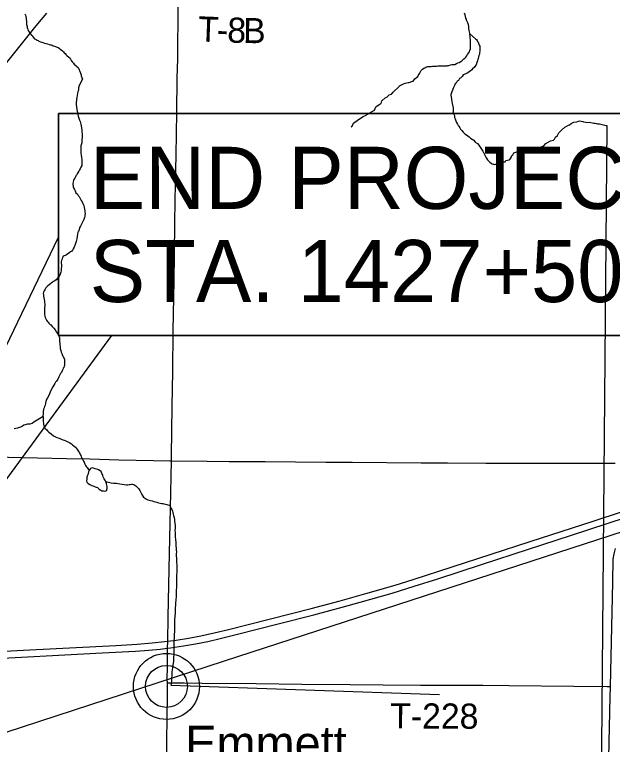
# Model space of a CAD drawing. Extents: x 0 to 64.8, y -5 to 22.
# Drawn here: x 6.381 to 7.727, y 18.132 to 19.777 of the extents above; entities that cross this region are included whole.
import ezdxf

# ---------------------------------------------------------------- set-up
doc = ezdxf.new("R2010")
doc.units = 0
for name, color, linetype in [('GM_X_County_Road', 7, 'Continuous'), ('GM_X_Minor_Lake', 7, 'Continuous'), ('GM_X_Minor_River', 7, 'Continuous'), ('GM_X_Rail_Line', 7, 'Continuous'), ('GM_X_Township_Road', 7, 'Continuous'), ('GM_X_Township_Road_Text', 7, 'Continuous'), ('GM_X_Unincorporated', 7, 'Continuous'), ('GM_X_Unincorporated_Location', 7, 'Continuous'), ('GM_X_Unincorporated_Text', 7, 'Continuous'), ('GM_X_US_Route', 7, 'Continuous'), ('SH_Masking', 7, 'Continuous'), ('SH_Text', 7, 'Continuous')]:
    doc.layers.add(name, color=color, linetype=linetype)

msp = doc.modelspace()

# ---------------------------------------------------------------- linework, layer by layer
at = {"layer": 'GM_X_County_Road'}
for points in [[(6.7341, 18.7713), (6.7343, 18.7825), (6.7358, 18.8944), (6.7371, 18.9721), (6.7382, 19.0654), (6.74, 19.1773), (6.741, 19.2364), (6.742, 19.3078), (6.7428, 19.3576), (6.7435, 19.3949), (6.7444, 19.4602), (6.7459, 19.5565), (6.7471, 19.6342), (6.7481, 19.6777), (6.7487, 19.7088), (6.7491, 19.7647), (6.7495, 19.7927), (6.75, 19.8066), (6.7503, 19.8147)], [(5.7284, 18.7977), (5.7301, 18.7971), (5.7346, 18.7962), (5.7401, 18.7961), (5.7488, 18.7961), (5.7858, 18.7952), (5.8075, 18.7943), (5.851, 18.793), (5.9132, 18.7914), (5.994, 18.7893), (6.1338, 18.7856), (6.2861, 18.7819), (6.3358, 18.7807), (6.3669, 18.7799), (6.4322, 18.7784), (6.4975, 18.7766), (6.5503, 18.7756), (6.6156, 18.7739), (6.6933, 18.7722), (6.7306, 18.7714), (6.7341, 18.7713)], [(6.7256, 18.3648), (6.7263, 18.4189), (6.7287, 18.5277), (6.7318, 18.6645), (6.7341, 18.7713)], [(6.7341, 18.7713), (6.8145, 18.7707), (6.8643, 18.7702), (6.8922, 18.7701), (6.9451, 18.7696), (7.0819, 18.7684), (7.1409, 18.7681), (7.2964, 18.7669), (7.3555, 18.7668), (7.4425, 18.7664), (7.486, 18.7663), (7.6384, 18.7662), (7.7254, 18.7659), (7.7335, 18.7658)], [(6.7254, 18.3492), (6.7256, 18.3648)], [(6.7248, 18.2706), (6.7247, 18.279), (6.7248, 18.307), (6.7252, 18.335), (6.7254, 18.3492)], [(6.7171, 17.7971), (6.7178, 17.8222), (6.7214, 18.0087), (6.7236, 18.1361), (6.7245, 18.1951), (6.725, 18.2387), (6.7248, 18.2706)]]:
    msp.add_lwpolyline(points, dxfattribs=at)
at = {"layer": 'GM_X_Minor_Lake'}
for points in [[(6.5494, 18.7507), (6.5472, 18.7468), (6.5456, 18.74), (6.5444, 18.737), (6.5435, 18.7344), (6.5431, 18.7325), (6.5431, 18.7298), (6.543, 18.7264), (6.5437, 18.7234), (6.5466, 18.7199), (6.55, 18.7179), (6.5549, 18.7159), (6.5572, 18.7151), (6.5591, 18.7143), (6.5621, 18.7131), (6.5647, 18.7119), (6.5673, 18.7111), (6.5714, 18.7072), (6.5748, 18.7052), (6.5775, 18.704), (6.5809, 18.7035), (6.5839, 18.7031), (6.5866, 18.7034), (6.5885, 18.7049), (6.5885, 18.7068), (6.589, 18.7087), (6.589, 18.7109), (6.5891, 18.7132), (6.5881, 18.7193), (6.5874, 18.7216), (6.5863, 18.7243), (6.5852, 18.7262), (6.5837, 18.7282), (6.5826, 18.7305), (6.5815, 18.7324), (6.5804, 18.7351), (6.5794, 18.7385), (6.5787, 18.7408), (6.5776, 18.7427), (6.5765, 18.7447), (6.5754, 18.747), (6.5735, 18.7485), (6.5701, 18.7509), (6.5683, 18.7521), (6.5656, 18.7529), (6.5622, 18.7537), (6.5584, 18.7549), (6.5558, 18.7558), (6.5553, 18.7556)], [(6.5553, 18.7556), (6.552, 18.7543), (6.5494, 18.7507)]]:
    msp.add_lwpolyline(points, dxfattribs=at)
at = {"layer": 'GM_X_Minor_River'}
for points in [[(6.4039, 19.7787), (6.405, 19.7756), (6.4057, 19.773), (6.4067, 19.7691), (6.407, 19.7665), (6.4073, 19.7626), (6.4079, 19.7588), (6.4079, 19.7565), (6.4078, 19.7546), (6.4088, 19.7501), (6.4091, 19.7481), (6.4098, 19.7462), (6.4105, 19.7443), (6.4116, 19.7416), (6.4134, 19.7385), (6.4145, 19.7362), (6.4193, 19.7304), (6.4207, 19.7284), (6.4229, 19.7261), (6.4255, 19.7229), (6.4293, 19.7213), (6.4319, 19.7197), (6.4338, 19.7185), (6.4356, 19.7173), (6.4394, 19.7157), (6.442, 19.7149), (6.4447, 19.714), (6.448, 19.7128), (6.4514, 19.7119), (6.4545, 19.7111), (6.4586, 19.7098), (6.4613, 19.7094), (6.4631, 19.7089), (6.465, 19.7081), (6.4677, 19.7069), (6.4703, 19.706), (6.4726, 19.7056), (6.4744, 19.7044), (6.4767, 19.7036), (6.4786, 19.7028), (6.4808, 19.7012), (6.483, 19.7), (6.4857, 19.698), (6.4886, 19.6952), (6.4908, 19.6929), (6.4927, 19.6913), (6.4945, 19.6894), (6.4964, 19.6874), (6.4986, 19.6847), (6.5027, 19.6811), (6.5045, 19.6796), (6.5067, 19.6768), (6.5085, 19.6734), (6.5107, 19.6706), (6.5133, 19.6679), (6.5148, 19.6656), (6.5196, 19.662), (6.5211, 19.6601), (6.5237, 19.6577), (6.5255, 19.6546), (6.5276, 19.6492), (6.5287, 19.6473), (6.5294, 19.6454), (6.5304, 19.6415), (6.5307, 19.6393), (6.5338, 19.6317)], [(7.2471, 19.6153), (7.2479, 19.6168), (7.2521, 19.6186), (7.2567, 19.6208), (7.2606, 19.6226), (7.2644, 19.6236), (7.2671, 19.6239), (7.269, 19.6242), (7.2717, 19.6249), (7.2736, 19.6256), (7.2755, 19.6263), (7.2786, 19.6274), (7.2826, 19.6322), (7.2861, 19.6355), (7.2892, 19.6373), (7.29, 19.6396), (7.292, 19.6433), (7.2936, 19.6452), (7.294, 19.6478), (7.296, 19.6504), (7.2972, 19.6523), (7.2996, 19.6545), (7.3023, 19.6563), (7.3046, 19.6574), (7.3069, 19.6589), (7.3096, 19.6595), (7.3119, 19.6599), (7.3146, 19.6602), (7.3169, 19.6605), (7.3191, 19.6604), (7.3218, 19.6607), (7.3275, 19.6609), (7.331, 19.6612), (7.334, 19.6615), (7.337, 19.6614), (7.339, 19.6617), (7.3409, 19.6617), (7.3435, 19.6616), (7.35, 19.6618), (7.3519, 19.6617), (7.3549, 19.662), (7.3569, 19.6624), (7.3591, 19.6627), (7.3626, 19.6637), (7.366, 19.6644), (7.3695, 19.6646), (7.3721, 19.665), (7.376, 19.6667), (7.3791, 19.6682), (7.3822, 19.6696), (7.3857, 19.6718), (7.3884, 19.6728), (7.3907, 19.6751), (7.393, 19.6773), (7.395, 19.6791), (7.3974, 19.6813), (7.3993, 19.6839), (7.4013, 19.6869), (7.4033, 19.6903), (7.4053, 19.6933), (7.4065, 19.6959), (7.4074, 19.7), (7.4075, 19.7031), (7.4076, 19.7054), (7.4076, 19.7073), (7.4077, 19.7095), (7.4078, 19.7122), (7.4075, 19.7168), (7.4076, 19.7206), (7.407, 19.7252), (7.4067, 19.7286), (7.4064, 19.7316), (7.4062, 19.7351), (7.4055, 19.7381), (7.4048, 19.7416), (7.4042, 19.7465), (7.4036, 19.7515), (7.4029, 19.7545), (7.4022, 19.7565), (7.4015, 19.7584), (7.399, 19.7649), (7.3983, 19.7668), (7.3973, 19.7695), (7.3956, 19.7764), (7.3945, 19.7803)], [(7.4063, 19.7335), (7.4191, 19.7229), (7.421, 19.7213), (7.4224, 19.7186), (7.4235, 19.7167), (7.4246, 19.7148), (7.4264, 19.7109), (7.4274, 19.7086), (7.4285, 19.7059), (7.4284, 19.7029), (7.4287, 19.6994), (7.4286, 19.6953), (7.4281, 19.6911), (7.4276, 19.6881), (7.4267, 19.6847), (7.4259, 19.6816), (7.425, 19.6782), (7.4242, 19.676), (7.4234, 19.673), (7.4221, 19.6692), (7.4204, 19.6639), (7.4177, 19.6602), (7.4157, 19.658), (7.4125, 19.6547), (7.4106, 19.6528), (7.4071, 19.6495), (7.4043, 19.6473), (7.4005, 19.6455), (7.397, 19.6437), (7.3912, 19.6416), (7.3892, 19.6375), (7.3849, 19.6342), (7.3826, 19.6331), (7.3806, 19.629), (7.3779, 19.6268), (7.3751, 19.6227), (7.3735, 19.6208), (7.3723, 19.6189), (7.3692, 19.6126)], [(6.5338, 19.6317), (6.5261, 19.6174), (6.5249, 19.6124), (6.5244, 19.6071), (6.5235, 19.6037), (6.5227, 19.5996), (6.5218, 19.595), (6.521, 19.5905), (6.5205, 19.5867), (6.5204, 19.5837), (6.5196, 19.5799), (6.5195, 19.5772), (6.5195, 19.5746), (6.5207, 19.5631), (6.5214, 19.5597), (6.5225, 19.5559), (6.5235, 19.5521), (6.5242, 19.5483), (6.5256, 19.5437), (6.527, 19.5394), (6.5281, 19.536), (6.5292, 19.5329), (6.5299, 19.5303), (6.5306, 19.5268), (6.5316, 19.5215), (6.5322, 19.5173), (6.5325, 19.5127), (6.5328, 19.5085), (6.5331, 19.5051), (6.533, 19.5009), (6.5325, 19.4956), (6.532, 19.4907), (6.532, 19.488), (6.5315, 19.4862), (6.5307, 19.4839), (6.5303, 19.4812), (6.5298, 19.4763), (6.5297, 19.4721), (6.53, 19.468), (6.5303, 19.4645), (6.531, 19.4603), (6.5316, 19.4554), (6.5319, 19.4504), (6.5321, 19.4455), (6.5321, 19.4421), (6.5324, 19.4402), (6.5319, 19.4368), (6.53, 19.433), (6.5284, 19.4296), (6.5268, 19.427), (6.5256, 19.4244), (6.524, 19.4217), (6.522, 19.4184), (6.5204, 19.4154), (6.5189, 19.4135), (6.5177, 19.4112), (6.5165, 19.4082), (6.5145, 19.4052), (6.5137, 19.403), (6.5129, 19.4), (6.512, 19.3958), (6.5126, 19.3886), (6.5133, 19.3866), (6.5155, 19.3832), (6.517, 19.3801), (6.5188, 19.3755), (6.5221, 19.3724), (6.5243, 19.3693), (6.5262, 19.367), (6.5276, 19.3639), (6.5295, 19.3612), (6.5309, 19.3585), (6.5328, 19.3551), (6.5342, 19.3516), (6.536, 19.3485), (6.5364, 19.3466), (6.5374, 19.3424), (6.5381, 19.3386), (6.5388, 19.3348), (6.5391, 19.3321), (6.5394, 19.3291), (6.5393, 19.3253), (6.5389, 19.323), (6.5381, 19.32), (6.5368, 19.3154), (6.5344, 19.3106), (6.5324, 19.3064), (6.5305, 19.3034), (6.5289, 19.3004), (6.5273, 19.2967), (6.526, 19.2925), (6.5244, 19.2884), (6.5232, 19.2865), (6.5224, 19.2823), (6.5215, 19.277), (6.5206, 19.2714), (6.5194, 19.2661), (6.5173, 19.2589), (6.5153, 19.2533)], [(7.14, 19.524), (7.1392, 19.5244), (7.1412, 19.5259), (7.144, 19.5327), (7.1552, 19.5411), (7.166, 19.5477), (7.1729, 19.5503), (7.1745, 19.5521), (7.1914, 19.5616), (7.1942, 19.5691), (7.202, 19.5747), (7.2066, 19.5765), (7.2078, 19.5825), (7.2156, 19.5899), (7.2191, 19.5914), (7.2245, 19.5962), (7.2295, 19.598), (7.2334, 19.6025), (7.2471, 19.6153)], [(7.3692, 19.6126), (7.3633, 19.5969), (7.3643, 19.5904), (7.3646, 19.5885), (7.3649, 19.5851), (7.3656, 19.5816), (7.3666, 19.5767), (7.3683, 19.5671), (7.3686, 19.5645), (7.3689, 19.561), (7.3689, 19.5576), (7.3696, 19.5553), (7.3699, 19.553), (7.3706, 19.5511), (7.3713, 19.5484), (7.372, 19.545), (7.3731, 19.5419), (7.3745, 19.5381), (7.3763, 19.5339), (7.3781, 19.5301), (7.38, 19.5274), (7.3815, 19.5254), (7.3833, 19.5223), (7.3855, 19.5192), (7.3881, 19.5158), (7.391, 19.5119), (7.3948, 19.5088), (7.3985, 19.506), (7.4015, 19.5037), (7.4049, 19.5013), (7.4079, 19.499), (7.4116, 19.4966), (7.415, 19.4939), (7.4183, 19.49), (7.4232, 19.4869), (7.4265, 19.4826), (7.4298, 19.4784), (7.4328, 19.4737), (7.4353, 19.4695), (7.4379, 19.4649), (7.4401, 19.4606), (7.4415, 19.4572), (7.4426, 19.4545), (7.4441, 19.4518), (7.4459, 19.4495), (7.4489, 19.4468), (7.4511, 19.4444), (7.4541, 19.4425), (7.4564, 19.4409), (7.4586, 19.4401), (7.4605, 19.4397), (7.4628, 19.4396), (7.4647, 19.44), (7.4674, 19.441), (7.4712, 19.4425), (7.4762, 19.4443), (7.4808, 19.4453), (7.4854, 19.4456), (7.4873, 19.4482), (7.4911, 19.4489), (7.4946, 19.4495), (7.4965, 19.4503), (7.4981, 19.4525), (7.4993, 19.4548), (7.5009, 19.4593), (7.5028, 19.4611), (7.5056, 19.4653), (7.5117, 19.4682), (7.5179, 19.4703), (7.5213, 19.4706), (7.5247, 19.4701), (7.5281, 19.4697), (7.5308, 19.4689), (7.533, 19.4688), (7.5357, 19.4688), (7.538, 19.4691), (7.5399, 19.4694), (7.5437, 19.4705), (7.5479, 19.4715), (7.5506, 19.4718), (7.5522, 19.4741), (7.5671, 19.4794), (7.5706, 19.4805), (7.5725, 19.4816), (7.5772, 19.4868), (7.5876, 19.4923), (7.5948, 19.494), (7.5968, 19.4966), (7.5992, 19.5011), (7.6038, 19.5045), (7.6066, 19.5105), (7.6124, 19.5164), (7.6198, 19.5235), (7.6283, 19.5282), (7.6306, 19.5286), (7.6341, 19.5319), (7.6402, 19.5344), (7.6475, 19.5358), (7.6513, 19.5372), (7.6536, 19.5375), (7.657, 19.5371)], [(7.657, 19.5371), (7.6604, 19.5366), (7.6623, 19.5358), (7.6672, 19.5349), (7.679, 19.5339), (7.6824, 19.5331), (7.6854, 19.5326), (7.6888, 19.5322), (7.6915, 19.5317), (7.6941, 19.5313), (7.6983, 19.5308), (7.7013, 19.53), (7.7044, 19.5296), (7.7074, 19.5287), (7.7104, 19.5283), (7.7131, 19.5275), (7.715, 19.5274)], [(7.715, 19.5274), (7.7008, 17.8644)], [(6.5153, 19.2533), (6.5129, 19.2491), (6.5113, 19.2465), (6.5094, 19.2443), (6.5067, 19.2421), (6.5032, 19.2391), (6.4974, 19.2358), (6.4943, 19.234), (6.4905, 19.2325), (6.4893, 19.2303), (6.4881, 19.2277), (6.4869, 19.2246), (6.4861, 19.2228), (6.486, 19.2201), (6.486, 19.2174), (6.4862, 19.2133), (6.4861, 19.2091), (6.486, 19.2045), (6.4856, 19.1996), (6.4847, 19.197), (6.4843, 19.1947), (6.4823, 19.1898), (6.4795, 19.1849), (6.4776, 19.1831), (6.4744, 19.179), (6.4714, 19.1768), (6.4687, 19.1757), (6.466, 19.1738), (6.4633, 19.172), (6.4613, 19.1701), (6.4586, 19.1679), (6.4559, 19.1657), (6.4532, 19.1639), (6.4512, 19.1616), (6.4497, 19.1586), (6.4477, 19.1549), (6.4461, 19.1515), (6.4453, 19.1489), (6.4456, 19.1458), (6.4462, 19.1424), (6.4469, 19.1386), (6.4476, 19.1347), (6.4483, 19.1309), (6.4488, 19.121), (6.4483, 19.1169), (6.4478, 19.1119), (6.4478, 19.1089), (6.4481, 19.1055), (6.4484, 19.1013), (6.4487, 19.0979), (6.4497, 19.0944), (6.4508, 19.0914), (6.4523, 19.0887), (6.4541, 19.086), (6.456, 19.0836), (6.4582, 19.0813), (6.4608, 19.079), (6.4627, 19.0782), (6.4652, 19.0743), (6.4693, 19.0704), (6.4723, 19.0665), (6.4748, 19.0616), (6.4778, 19.0577), (6.48, 19.0542), (6.4811, 19.0512), (6.4818, 19.0485), (6.4817, 19.0443), (6.482, 19.0405), (6.4827, 19.0367), (6.4829, 19.0325), (6.4832, 19.0283), (6.4835, 19.0249), (6.4846, 19.0203), (6.4856, 19.0161), (6.4871, 19.013), (6.4882, 19.0107), (6.4896, 19.0076), (6.491, 19.0042), (6.4921, 19.0019), (6.4928, 18.9996), (6.4931, 18.9962), (6.4934, 18.992), (6.4934, 18.9893), (6.4929, 18.9871), (6.4921, 18.9844), (6.4917, 18.9821), (6.4905, 18.9799), (6.4893, 18.9776), (6.4881, 18.9739), (6.4861, 18.9705), (6.4841, 18.9679), (6.4806, 18.9604), (6.4782, 18.9555), (6.475, 18.951), (6.4731, 18.9484), (6.4711, 18.9458), (6.4695, 18.942), (6.4671, 18.9379), (6.464, 18.9326), (6.4612, 18.9259), (6.4579, 18.9187)], [(6.4579, 18.9187), (6.4548, 18.9135), (6.4532, 18.9112), (6.4524, 18.9093), (6.4512, 18.9048), (6.4503, 18.901), (6.4495, 18.8972), (6.4483, 18.8939), (6.4474, 18.8905), (6.4462, 18.8878), (6.4458, 18.8859), (6.4454, 18.884), (6.4453, 18.8818), (6.4449, 18.8795), (6.4448, 18.8768), (6.4447, 18.8727), (6.4451, 18.8704), (6.445, 18.8681), (6.445, 18.8662), (6.4453, 18.8639), (6.4453, 18.8613), (6.4452, 18.8594), (6.4455, 18.8559), (6.4458, 18.854), (6.4469, 18.8506), (6.4484, 18.8471), (6.4498, 18.8444), (6.4532, 18.8409), (6.455, 18.839), (6.458, 18.8363), (6.4632, 18.832), (6.4685, 18.828), (6.4741, 18.8249), (6.4782, 18.8233), (6.4809, 18.8221), (6.4892, 18.8188), (6.4926, 18.8176), (6.4963, 18.8164), (6.5008, 18.8144), (6.5054, 18.812), (6.5091, 18.81), (6.5113, 18.8077), (6.5147, 18.8046), (6.5181, 18.8018), (6.5203, 18.7991), (6.5225, 18.796), (6.5247, 18.7926), (6.5269, 18.7891), (6.5283, 18.786), (6.5298, 18.7833), (6.5309, 18.7806), (6.5323, 18.7772), (6.5334, 18.7749), (6.5349, 18.7722), (6.536, 18.7703), (6.5371, 18.7684), (6.5382, 18.766), (6.5393, 18.7637), (6.5407, 18.761), (6.5422, 18.7587), (6.5444, 18.756), (6.5484, 18.7495)], [(6.445, 18.8711), (6.4243, 18.8583), (6.4204, 18.8557), (6.4154, 18.8543), (6.4097, 18.8537), (6.4017, 18.8516), (6.3986, 18.8498), (6.394, 18.8472), (6.3871, 18.8451), (6.3798, 18.8434)], [(6.5862, 18.7245), (6.5984, 18.7217), (6.6037, 18.7209), (6.6067, 18.7208), (6.6086, 18.7207), (6.6105, 18.7207), (6.6132, 18.7203), (6.6181, 18.7194), (6.623, 18.7185), (6.6276, 18.7177), (6.6325, 18.7175), (6.6359, 18.7175), (6.639, 18.7178), (6.6413, 18.7181), (6.6439, 18.7188), (6.6462, 18.7188), (6.6493, 18.7183), (6.6519, 18.7167), (6.6541, 18.7148), (6.6564, 18.7128), (6.6586, 18.7105), (6.6608, 18.7082), (6.6626, 18.7047), (6.6677, 18.6951), (6.6696, 18.692), (6.6714, 18.6897), (6.6733, 18.6877), (6.6755, 18.6862), (6.6782, 18.685), (6.6808, 18.6838), (6.6838, 18.6826), (6.6872, 18.6817), (6.6906, 18.6809), (6.6944, 18.68), (6.6978, 18.6792), (6.7012, 18.678), (6.705, 18.6768), (6.7084, 18.6759), (6.7122, 18.6755), (6.7148, 18.675), (6.7167, 18.6746), (6.7205, 18.6738), (6.7235, 18.6729), (6.7262, 18.6725), (6.7288, 18.6717), (6.7307, 18.6712), (6.7318, 18.667), (6.7336, 18.664), (6.7347, 18.662), (6.7358, 18.6601), (6.7365, 18.6578), (6.7372, 18.6548), (6.7382, 18.6513), (6.7389, 18.6479), (6.74, 18.6433), (6.7406, 18.6383), (6.7413, 18.6345), (6.742, 18.6311), (6.7422, 18.6254), (6.7421, 18.6197), (6.742, 18.6144), (6.7423, 18.6098), (6.7426, 18.6064), (6.7425, 18.6022), (6.7428, 18.5984), (6.7431, 18.5954), (6.7434, 18.5923), (6.7437, 18.5885), (6.744, 18.5855), (6.7439, 18.582), (6.7445, 18.5725), (6.7448, 18.5699), (6.7451, 18.5661), (6.745, 18.5619), (6.7449, 18.5569), (6.7451, 18.552), (6.7454, 18.5471), (6.7457, 18.5421), (6.7459, 18.5375), (6.7462, 18.5311), (6.746, 18.525), (6.7459, 18.5193), (6.7458, 18.5151), (6.7457, 18.5102), (6.7456, 18.5049), (6.7455, 18.4999), (6.7454, 18.495), (6.7453, 18.4904), (6.7452, 18.4855), (6.745, 18.4802), (6.7449, 18.4737), (6.7448, 18.4696), (6.7447, 18.4654), (6.7438, 18.4578), (6.7432, 18.4502), (6.7431, 18.4464), (6.7426, 18.4392), (6.7425, 18.4354)], [(6.7425, 18.4354), (6.7424, 18.4316), (6.7423, 18.4263), (6.7418, 18.4225), (6.7418, 18.4187), (6.7413, 18.4149), (6.7412, 18.4108), (6.7411, 18.4062), (6.741, 18.402), (6.7409, 18.3982), (6.7408, 18.3937), (6.7407, 18.3895), (6.7406, 18.3857), (6.7401, 18.3808), (6.7401, 18.3766), (6.7399, 18.3717), (6.7394, 18.3664), (6.7393, 18.3622), (6.7396, 18.358), (6.7396, 18.3549), (6.7393, 18.3432), (6.7392, 18.3382), (6.7391, 18.3341), (6.739, 18.3295), (6.7389, 18.3253), (6.7384, 18.3204), (6.7379, 18.3155), (6.737, 18.3102), (6.7362, 18.3049), (6.7357, 18.3003), (6.7352, 18.2954), (6.7347, 18.2916), (6.7346, 18.2871), (6.7341, 18.2825), (6.734, 18.2783), (6.7339, 18.2742), (6.7335, 18.2707), (6.7334, 18.2681), (6.733, 18.2654)], [(6.733, 18.2654), (7.3378, 18.2445)]]:
    msp.add_lwpolyline(points, dxfattribs=at)
at = {"layer": 'GM_X_Rail_Line'}
msp.add_lwpolyline([(4.2913, 17.4823), (4.783, 17.6416), (5.7936, 17.9743), (6.8537, 18.3208), (7.9347, 18.672), (8.7178, 18.9261), (8.9, 18.9851)], dxfattribs=at)
at = {"layer": 'GM_X_Township_Road'}
for points in [[(7.7228, 18.263), (7.7285, 18.4978), (7.7294, 18.5495), (7.731, 18.5621), (7.7345, 18.5741)], [(6.7248, 18.2706), (6.7282, 18.2706), (6.7628, 18.2706), (6.8033, 18.27), (6.9247, 18.2693), (7.0274, 18.2682), (7.1364, 18.2674), (7.2111, 18.2667), (7.2951, 18.266), (7.348, 18.2657), (7.4352, 18.2654), (7.4944, 18.265), (7.6407, 18.2638), (7.7154, 18.263), (7.7228, 18.263)], [(7.7138, 17.7613), (7.714, 17.7702), (7.7149, 17.8137), (7.7188, 18.0501), (7.7196, 18.1029), (7.7222, 18.2397), (7.7228, 18.263)]]:
    msp.add_lwpolyline(points, dxfattribs=at)
at = {"layer": 'GM_X_Unincorporated'}
for radius in [0.0744, 0.0472]:
    msp.add_circle((6.7228, 18.2629), radius, dxfattribs=at)
at = {"layer": 'GM_X_Unincorporated_Location'}
msp.add_line((6.7228, 18.2629), (6.7228, 18.2629), dxfattribs=at)
at = {"layer": 'GM_X_US_Route'}
for points in [[(6.3631, 19.6695), (6.3963, 19.7106), (6.4296, 19.7516), (6.4532, 19.7805)], [(6.2732, 18.3377), (6.4147, 18.3452), (6.6091, 18.3554), (6.6568, 18.3583), (6.6909, 18.3609), (6.7187, 18.3639), (6.7256, 18.3648), (6.7446, 18.3673), (6.7722, 18.3718), (6.8002, 18.377), (6.83, 18.3834), (6.8626, 18.3912), (7.0488, 18.4387), (7.1143, 18.4559), (7.1718, 18.472), (7.238, 18.4914), (7.2783, 18.5039), (7.542, 18.5897), (7.6839, 18.6357), (7.8181, 18.6794)], [(6.297, 18.3236), (6.5777, 18.3383), (6.6528, 18.3423), (6.6832, 18.3446), (6.7086, 18.3471), (6.7254, 18.3492), (6.732, 18.35), (6.761, 18.3543), (6.7879, 18.3589), (6.816, 18.3645), (6.8409, 18.3701), (6.8802, 18.3797), (6.9741, 18.4039), (7.0548, 18.4244), (7.1186, 18.4412), (7.1593, 18.4526), (7.2309, 18.4734), (7.2809, 18.4887), (7.3342, 18.5057), (7.4322, 18.538), (7.5381, 18.5721), (7.6333, 18.6031), (7.7592, 18.6441)]]:
    msp.add_lwpolyline(points, dxfattribs=at)
at = {"layer": 'SH_Masking'}
msp.add_lwpolyline([(6.48, 19.5542), (8.2245, 19.5542), (8.2245, 19.0542), (6.48, 19.0542)], close=True, dxfattribs=at)
at = {"layer": 'SH_Text'}
msp.add_line((6.5987, 19.0542), (5.9398, 18.1525), dxfattribs=at)
msp.add_lwpolyline([(6.48, 19.0542), (8.2245, 19.0542), (8.2245, 19.5542), (6.48, 19.5542)], close=True, dxfattribs=at)
for points in [[(5.9398, 18.1525), (6.48, 19.2757)], [(6.48, 19.2757), (6.48, 19.0542), (6.5987, 19.0542)]]:
    msp.add_lwpolyline(points, dxfattribs=at)

# ---------------------------------------------------------------- texts
at = {"layer": 'GM_X_Township_Road_Text'}
for s, height, rotation, p in [('T', 0.0568, 357.8396, (6.793, 19.7167)), ('8', 0.0568, 358.185, (6.8592, 19.7143)), ('B', 0.0568, 359.2207, (6.8953, 19.7131)), ('-', 0.0568, 357.9084, (6.8355, 19.7151)), ('T-228', 0.05682, 359.7192, (7.2269, 18.1683))]:
    msp.add_text(s, height=height, rotation=rotation, dxfattribs=at).set_placement(p)
at = {"layer": 'GM_X_Unincorporated_Text'}
msp.add_text('Emmett', height=0.07898, rotation=0, dxfattribs=at).set_placement((6.7651, 18.0952))
at = {"layer": 'SH_Text'}
for s, p in [('END PROJECT', (6.55, 19.3392)), ('STA. 1427+50.00', (6.55, 19.1292))]:
    msp.add_text(s, height=0.14, dxfattribs=at).set_placement(p)

doc.saveas('drawing.dxf')
